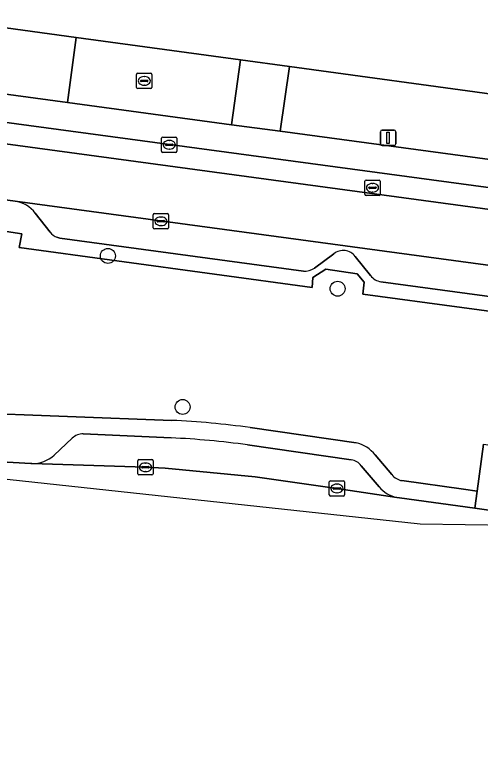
# Model space of a CAD drawing. Extents: x 161692 to 162379, y 380760 to 381678.
# Drawn here: x 162067.85 to 162098.31, y 380761.12 to 380809.06 of the extents above; entities that cross this region are included whole.
import ezdxf

# ---------------------------------------------------------------- set-up
doc = ezdxf.new("R2010")
doc.units = 0
for name, color, linetype in [('IMGEO_Berm_groen', 7, 'Continuous'), ('IMGEO_Boom', 7, 'Continuous'), ('IMGEO_Brandkraan', 7, 'Continuous'), ('IMGEO_Erf', 7, 'Continuous'), ('IMGEO_Kolk', 7, 'Continuous'), ('IMGEO_Lichtmast', 7, 'Continuous'), ('IMGEO_Parkeervlak_open', 7, 'Continuous'), ('IMGEO_Rijbaan_lokaal_gesloten', 7, 'Continuous'), ('IMGEO_Rioolput', 7, 'Continuous'), ('IMGEO_Voetpad_open', 7, 'Continuous')]:
    doc.layers.add(name, color=color, linetype=linetype)

msp = doc.modelspace()

# ---------------------------------------------------------------- linework, layer by layer
at = {"layer": 'IMGEO_Berm_groen'}
for points in [[(162156.428, 380785.077), (162151.59, 380785.565), (162148.554, 380785.952), (162148.135, 380783.016), (162119.151, 380786.933), (162119.278, 380787.901), (162116.647, 380788.256), (162116.515, 380787.303), (162090.631, 380790.789), (162090.712, 380791.588), (162090.259, 380792.137), (162088.211, 380792.43), (162087.346, 380791.882), (162087.299, 380791.241), (162068.148, 380793.843), (162068.32, 380794.75), (162058.922, 380796.188)], [(162057.641, 380783.337), (162078.128, 380782.55)], [(162083.254, 380782.075), (162090.181, 380781.091)], [(162093.181, 380778.61), (162097.196, 380778.057), (162098.1, 380777.914), (162098.512, 380780.987), (162113.077, 380778.81), (162114.799, 380777.323), (162142.268, 380771.968)], [(162098.512, 380780.987), (162098.1, 380777.914), (162097.951, 380776.803), (162107.129, 380775.496), (162109.361, 380775.173), (162111.316, 380774.84)], [(162091.434, 380780.29), (162092.519, 380779.003)]]:
    msp.add_lwpolyline(points, dxfattribs=at)
for centre, radius, start, end in [((162075.747, 380728.961), 53.642, 81.9554, 87.4562), ((162089.661, 380778.896), 2.256, 38.1623, 76.6589), ((162093.363, 380779.67), 1.075, 218.328, 260.2805)]:
    msp.add_arc(centre, radius, start, end, dxfattribs=at)
at = {"layer": 'IMGEO_Boom'}
for centre in [(162073.947, 380793.297), (162088.97, 380791.155), (162078.832, 380783.426)]:
    msp.add_circle(centre, 0.489, dxfattribs=at)
at = {"layer": 'IMGEO_Brandkraan'}
for p, q in [((162075.829, 380804.31), (162075.829, 380805.162)), ((162075.904, 380805.236), (162076.756, 380805.236)), ((162076.83, 380805.162), (162076.83, 380804.31)), ((162076.088, 380804.73), (162076.088, 380804.742)), ((162076.526, 380804.693), (162076.128, 380804.693)), ((162076.131, 380804.779), (162076.529, 380804.779)), ((162076.317, 380805.016), (162076.342, 380805.016)), ((162076.572, 380804.742), (162076.572, 380804.73)), ((162076.756, 380804.236), (162075.904, 380804.236)), ((162076.34, 380804.456), (162076.315, 380804.456))]:
    msp.add_line(p, q, dxfattribs=at)
for points in [[(162075.829, 380804.31), (162075.829, 380805.162)], [(162075.904, 380805.236), (162076.756, 380805.236)], [(162076.83, 380805.162), (162076.83, 380804.31)], [(162076.756, 380804.236), (162075.904, 380804.236)]]:
    msp.add_lwpolyline(points, dxfattribs=at)
for centre, radius, start, end in [((162075.906, 380805.16), 0.0765, 91.552, 178.448), ((162075.906, 380805.16), 0.0765, 91.552, 178.448), ((162076.754, 380805.16), 0.0765, 1.552, 88.448), ((162076.754, 380805.16), 0.0765, 1.552, 88.448), ((162076.128, 380804.739), 0.0403, 85.8775, 175.7526), ((162076.125, 380804.729), 0.0366, 178.938, 274.7102), ((162076.529, 380804.736), 0.043, 264.8664, 352.4533), ((162076.533, 380804.741), 0.0386, 1.7309, 96.639), ((162075.906, 380804.312), 0.0765, 181.552, 268.448), ((162075.906, 380804.312), 0.0765, 181.552, 268.448), ((162076.754, 380804.312), 0.0765, 271.552, 358.448), ((162076.754, 380804.312), 0.0765, 271.552, 358.448)]:
    msp.add_arc(centre, radius, start, end, dxfattribs=at)
for centre, major_axis, ratio, start_param, end_param in [((162076.316, 380804.736), (-0.387, 0.002), 0.722429, 4.712389, 7.853982), ((162076.341, 380804.736), (-0.39, 0.002), 0.717154, 1.570796, 4.712389)]:
    msp.add_ellipse(centre, major_axis=major_axis, ratio=ratio, start_param=start_param, end_param=end_param, dxfattribs=at)
at = {"layer": 'IMGEO_Erf'}
msp.add_lwpolyline([(162046.246, 380811.077), (162050.129, 380810.548), (162060.42, 380809.144), (162063.768, 380808.687), (162071.87, 380807.583), (162082.618, 380806.118), (162085.823, 380805.681), (162099.527, 380803.812), (162102.667, 380803.384), (162113.409, 380801.92), (162116.51, 380801.497), (162116.796, 380801.458), (162129.079, 380799.795), (162133.183, 380799.23), (162137.41, 380798.647), (162144.486, 380797.672), (162153.473, 380796.508), (162153.632, 380797.692), (162155.381, 380810.759), (162157.414, 380826.104), (162158.567, 380834.74), (162160.671, 380850.541)], dxfattribs=at)
at = {"layer": 'IMGEO_Kolk'}
for p, q in [((162077.464, 380800.137), (162077.464, 380800.989)), ((162077.539, 380801.063), (162078.391, 380801.063)), ((162078.465, 380800.989), (162078.465, 380800.137)), ((162077.723, 380800.557), (162077.723, 380800.569)), ((162078.161, 380800.52), (162077.763, 380800.52)), ((162077.766, 380800.606), (162078.164, 380800.606)), ((162077.952, 380800.843), (162077.977, 380800.843)), ((162078.207, 380800.569), (162078.207, 380800.557)), ((162078.391, 380800.063), (162077.539, 380800.063)), ((162077.975, 380800.283), (162077.95, 380800.283)), ((162076.992, 380796.06), (162077.844, 380796.06)), ((162076.917, 380795.134), (162076.917, 380795.986)), ((162077.219, 380795.603), (162077.617, 380795.603)), ((162077.405, 380795.84), (162077.43, 380795.84)), ((162077.918, 380795.986), (162077.918, 380795.134)), ((162077.176, 380795.554), (162077.176, 380795.566)), ((162077.614, 380795.517), (162077.216, 380795.517)), ((162077.428, 380795.28), (162077.403, 380795.28)), ((162077.66, 380795.566), (162077.66, 380795.554)), ((162077.844, 380795.06), (162076.992, 380795.06)), ((162075.905, 380779.058), (162075.905, 380779.91)), ((162075.98, 380779.984), (162076.832, 380779.984)), ((162076.393, 380779.764), (162076.418, 380779.764)), ((162076.906, 380779.91), (162076.906, 380779.058)), ((162076.164, 380779.478), (162076.164, 380779.49)), ((162076.602, 380779.441), (162076.204, 380779.441)), ((162076.207, 380779.527), (162076.605, 380779.527)), ((162076.648, 380779.49), (162076.648, 380779.478)), ((162076.832, 380778.984), (162075.98, 380778.984)), ((162076.416, 380779.204), (162076.391, 380779.204)), ((162088.43, 380777.679), (162088.43, 380778.531)), ((162088.505, 380778.605), (162089.357, 380778.605)), ((162088.918, 380778.385), (162088.943, 380778.385)), ((162089.431, 380778.531), (162089.431, 380777.679)), ((162088.689, 380778.099), (162088.689, 380778.111)), ((162089.127, 380778.062), (162088.729, 380778.062)), ((162088.732, 380778.148), (162089.13, 380778.148)), ((162089.173, 380778.111), (162089.173, 380778.099)), ((162089.357, 380777.605), (162088.505, 380777.605)), ((162088.941, 380777.825), (162088.916, 380777.825))]:
    msp.add_line(p, q, dxfattribs=at)
for points in [[(162077.464, 380800.137), (162077.464, 380800.989)], [(162077.539, 380801.063), (162078.391, 380801.063)], [(162078.465, 380800.989), (162078.465, 380800.137)], [(162078.391, 380800.063), (162077.539, 380800.063)], [(162076.992, 380796.06), (162077.844, 380796.06)], [(162076.917, 380795.134), (162076.917, 380795.986)], [(162077.918, 380795.986), (162077.918, 380795.134)], [(162077.844, 380795.06), (162076.992, 380795.06)], [(162075.905, 380779.058), (162075.905, 380779.91)], [(162075.98, 380779.984), (162076.832, 380779.984)], [(162076.906, 380779.91), (162076.906, 380779.058)], [(162076.832, 380778.984), (162075.98, 380778.984)], [(162088.43, 380777.679), (162088.43, 380778.531)], [(162088.505, 380778.605), (162089.357, 380778.605)], [(162089.431, 380778.531), (162089.431, 380777.679)], [(162089.357, 380777.605), (162088.505, 380777.605)]]:
    msp.add_lwpolyline(points, dxfattribs=at)
for centre, radius, start, end in [((162077.541, 380800.987), 0.0765, 91.552, 178.448), ((162077.541, 380800.987), 0.0765, 91.552, 178.448), ((162078.389, 380800.987), 0.0765, 1.552, 88.448), ((162078.389, 380800.987), 0.0765, 1.552, 88.448), ((162077.763, 380800.566), 0.0403, 85.8775, 175.7526), ((162077.76, 380800.556), 0.0366, 178.938, 274.7102), ((162078.164, 380800.563), 0.043, 264.8664, 352.4533), ((162078.168, 380800.568), 0.0386, 1.7309, 96.639), ((162077.541, 380800.139), 0.0765, 181.552, 268.448), ((162077.541, 380800.139), 0.0765, 181.552, 268.448), ((162078.389, 380800.139), 0.0765, 271.552, 358.448), ((162078.389, 380800.139), 0.0765, 271.552, 358.448), ((162076.994, 380795.984), 0.0765, 91.552, 178.448), ((162076.994, 380795.984), 0.0765, 91.552, 178.448), ((162077.842, 380795.984), 0.0765, 1.552, 88.448), ((162077.842, 380795.984), 0.0765, 1.552, 88.448), ((162077.216, 380795.563), 0.0403, 85.8775, 175.7526), ((162077.621, 380795.565), 0.0386, 1.7309, 96.639), ((162076.994, 380795.136), 0.0765, 181.552, 268.448), ((162076.994, 380795.136), 0.0765, 181.552, 268.448), ((162077.213, 380795.553), 0.0366, 178.938, 274.7102), ((162077.617, 380795.56), 0.043, 264.8664, 352.4533), ((162077.842, 380795.136), 0.0765, 271.552, 358.448), ((162077.842, 380795.136), 0.0765, 271.552, 358.448), ((162075.982, 380779.908), 0.0765, 91.552, 178.448), ((162075.982, 380779.908), 0.0765, 91.552, 178.448), ((162076.83, 380779.908), 0.0765, 1.552, 88.448), ((162076.83, 380779.908), 0.0765, 1.552, 88.448), ((162076.204, 380779.487), 0.0403, 85.8775, 175.7526), ((162076.201, 380779.477), 0.0366, 178.938, 274.7102), ((162076.605, 380779.484), 0.043, 264.8664, 352.4533), ((162076.609, 380779.489), 0.0386, 1.7309, 96.639), ((162075.982, 380779.06), 0.0765, 181.552, 268.448), ((162075.982, 380779.06), 0.0765, 181.552, 268.448), ((162076.83, 380779.06), 0.0765, 271.552, 358.448), ((162076.83, 380779.06), 0.0765, 271.552, 358.448), ((162088.507, 380778.529), 0.0765, 91.552, 178.448), ((162088.507, 380778.529), 0.0765, 91.552, 178.448), ((162089.355, 380778.529), 0.0765, 1.552, 88.448), ((162089.355, 380778.529), 0.0765, 1.552, 88.448), ((162088.729, 380778.108), 0.0403, 85.8775, 175.7526), ((162088.726, 380778.098), 0.0366, 178.938, 274.7102), ((162089.13, 380778.105), 0.043, 264.8664, 352.4533), ((162089.134, 380778.11), 0.0386, 1.7309, 96.639), ((162088.507, 380777.681), 0.0765, 181.552, 268.448), ((162088.507, 380777.681), 0.0765, 181.552, 268.448), ((162089.355, 380777.681), 0.0765, 271.552, 358.448), ((162089.355, 380777.681), 0.0765, 271.552, 358.448)]:
    msp.add_arc(centre, radius, start, end, dxfattribs=at)
for centre, major_axis, ratio, start_param, end_param in [((162077.951, 380800.563), (-0.387, 0.002), 0.722429, 4.712389, 7.853982), ((162077.976, 380800.563), (-0.39, 0.002), 0.717154, 1.570796, 4.712389), ((162077.404, 380795.56), (-0.387, 0.002), 0.722429, 4.712389, 7.853982), ((162077.429, 380795.56), (-0.39, 0.002), 0.717154, 1.570796, 4.712389), ((162076.392, 380779.484), (-0.387, 0.002), 0.722429, 4.712389, 7.853982), ((162076.417, 380779.484), (-0.39, 0.002), 0.717154, 1.570796, 4.712389), ((162088.917, 380778.105), (-0.387, 0.002), 0.722429, 4.712389, 7.853982), ((162088.942, 380778.105), (-0.39, 0.002), 0.717154, 1.570796, 4.712389)]:
    msp.add_ellipse(centre, major_axis=major_axis, ratio=ratio, start_param=start_param, end_param=end_param, dxfattribs=at)
at = {"layer": 'IMGEO_Lichtmast'}
for p, q in [((162091.779, 380800.615), (162091.779, 380801.415)), ((162091.779, 380801.415), (162091.779, 380800.615)), ((162091.879, 380801.515), (162092.669, 380801.515)), ((162092.669, 380801.515), (162091.879, 380801.515)), ((162092.769, 380801.415), (162092.769, 380800.615)), ((162092.769, 380800.615), (162092.769, 380801.415)), ((162092.669, 380800.515), (162091.879, 380800.515)), ((162091.879, 380800.515), (162092.669, 380800.515))]:
    msp.add_line(p, q, dxfattribs=at)
msp.add_lwpolyline([(162092.199, 380801.39), (162092.349, 380801.39), (162092.349, 380800.64), (162092.199, 380800.64), (162092.199, 380801.39)], dxfattribs=at)
for centre, start, end in [((162091.879, 380801.415), 90, 180), ((162091.879, 380801.415), 90, 180), ((162092.669, 380801.415), 0, 90), ((162092.669, 380801.415), 360, 90), ((162091.879, 380800.615), 180, 270), ((162091.879, 380800.615), 180, 270), ((162092.669, 380800.615), 270, 0), ((162092.669, 380800.615), 270, 0)]:
    msp.add_arc(centre, 0.1, start, end, dxfattribs=at)
at = {"layer": 'IMGEO_Parkeervlak_open'}
for points in [[(162147.7, 380793.031), (162136.88, 380794.488), (162132.637, 380795.06), (162116.007, 380797.299), (162112.818, 380797.729), (162102.079, 380799.175), (162098.93, 380799.599), (162085.216, 380801.446), (162082.039, 380801.873), (162071.313, 380803.318), (162063.234, 380804.406), (162053.891, 380805.664)], [(162050.672, 380804.267), (162117.084, 380795.318), (162150.704, 380790.709)], [(162148.554, 380785.952), (162067.893, 380796.878)], [(162069.202, 380796.09), (162070.17, 380794.853)], [(162070.618, 380794.515), (162070.806, 380794.458), (162086.731, 380792.312)], [(162087.456, 380792.496), (162088.721, 380793.432)], [(162090.124, 380793.263), (162091.133, 380792.015)], [(162091.803, 380791.609), (162116.647, 380788.256), (162119.278, 380787.901), (162145.223, 380784.398)], [(162078.076, 380781.41), (162072.341, 380781.679)], [(162071.614, 380781.387), (162070.435, 380780.271)], [(162089.864, 380779.972), (162083.082, 380780.95)], [(162068.967, 380779.726), (162076.402, 380779.483), (162077.685, 380779.425), (162083.578, 380778.856), (162088.927, 380778.104), (162092.845, 380777.512)], [(162091.682, 380778.209), (162090.514, 380779.586)]]:
    msp.add_lwpolyline(points, dxfattribs=at)
for centre, radius, start, end in [((162067.528, 380794.79), 2.12, 37.8306, 80.0747), ((162071.034, 380795.533), 1.1, 218.1841, 247.7494), ((162089.34, 380792.659), 0.99, 37.5843, 128.6786), ((162086.828, 380793.451), 1.143, 265.1352, 303.346), ((162091.954, 380792.614), 1.016, 216.1072, 261.4636), ((162072.386, 380780.517), 1.163, 92.1971, 131.5687), ((162075.048, 380720.989), 60.497, 82.36862, 87.13108), ((162068.999, 380781.889), 2.163, 269.1495, 311.5857), ((162089.741, 380779.025), 0.955, 35.9676, 82.6248), ((162093.233, 380779.478), 2.004, 219.2908, 258.8397)]:
    msp.add_arc(centre, radius, start, end, dxfattribs=at)
at = {"layer": 'IMGEO_Rijbaan_lokaal_gesloten'}
for points in [[(161814.137, 380834.931), (162153.114, 380788.982), (162173.589, 380787.538), (162178.941, 380786.895), (162192.055, 380785.129), (162226.418, 380780.403), (162229.289, 380780.178), (162234.771, 380780.432)], [(162234.785, 380779.843), (162234.771, 380780.432), (162229.289, 380780.178), (162226.418, 380780.403), (162192.055, 380785.129), (162178.941, 380786.895), (162173.589, 380787.538), (162153.114, 380788.982), (161814.137, 380834.931)], [(162150.704, 380790.709), (162117.084, 380795.318), (162050.672, 380804.267)], [(162040.702, 380800.555), (162059.025, 380798.069), (162067.893, 380796.878), (162148.554, 380785.952), (162151.59, 380785.565), (162156.428, 380785.077), (162162.526, 380784.707), (162163.99, 380784.605), (162172.96, 380783.978)], [(162022.247, 380782.773), (162063.3, 380779.137), (162094.38, 380775.785), (162100.246, 380775.712), (162152.312, 380766.476), (162155.522, 380766.113), (162195.841, 380761.556), (162225.793, 380762.232), (162235.883, 380761.117)], [(162107.129, 380775.496), (162097.951, 380776.803), (162093.027, 380777.485), (162092.845, 380777.512), (162088.927, 380778.104), (162083.578, 380778.856), (162077.685, 380779.425), (162076.402, 380779.483), (162068.967, 380779.726), (162068.906, 380779.727), (162057.717, 380780.359), (162055.847, 380780.609), (162039.323, 380782.845)]]:
    msp.add_lwpolyline(points, dxfattribs=at)
at = {"layer": 'IMGEO_Rioolput'}
for p, q in [((162090.754, 380797.328), (162090.754, 380798.18)), ((162090.829, 380798.254), (162091.681, 380798.254)), ((162091.242, 380798.034), (162091.267, 380798.034)), ((162091.755, 380798.18), (162091.755, 380797.328)), ((162091.013, 380797.748), (162091.013, 380797.76)), ((162091.451, 380797.711), (162091.053, 380797.711)), ((162091.056, 380797.797), (162091.454, 380797.797)), ((162091.497, 380797.76), (162091.497, 380797.748)), ((162091.681, 380797.254), (162090.829, 380797.254)), ((162091.265, 380797.474), (162091.24, 380797.474))]:
    msp.add_line(p, q, dxfattribs=at)
for points in [[(162090.754, 380797.328), (162090.754, 380798.18)], [(162090.829, 380798.254), (162091.681, 380798.254)], [(162091.755, 380798.18), (162091.755, 380797.328)], [(162091.681, 380797.254), (162090.829, 380797.254)]]:
    msp.add_lwpolyline(points, dxfattribs=at)
for centre, radius, start, end in [((162090.831, 380798.178), 0.0765, 91.552, 178.448), ((162090.831, 380798.178), 0.0765, 91.552, 178.448), ((162091.679, 380798.178), 0.0765, 1.552, 88.448), ((162091.679, 380798.178), 0.0765, 1.552, 88.448), ((162091.053, 380797.757), 0.0403, 85.8775, 175.7526), ((162091.05, 380797.747), 0.0366, 178.938, 274.7102), ((162091.454, 380797.754), 0.043, 264.8664, 352.4533), ((162091.458, 380797.759), 0.0386, 1.7309, 96.639), ((162090.831, 380797.33), 0.0765, 181.552, 268.448), ((162090.831, 380797.33), 0.0765, 181.552, 268.448), ((162091.679, 380797.33), 0.0765, 271.552, 358.448), ((162091.679, 380797.33), 0.0765, 271.552, 358.448)]:
    msp.add_arc(centre, radius, start, end, dxfattribs=at)
for centre, major_axis, ratio, start_param, end_param in [((162091.241, 380797.754), (-0.387, 0.002), 0.722429, 4.712389, 7.853982), ((162091.266, 380797.754), (-0.39, 0.002), 0.717154, 1.570796, 4.712389)]:
    msp.add_ellipse(centre, major_axis=major_axis, ratio=ratio, start_param=start_param, end_param=end_param, dxfattribs=at)
at = {"layer": 'IMGEO_Voetpad_open'}
for points in [[(162071.313, 380803.318), (162071.87, 380807.583), (162063.768, 380808.687), (162063.234, 380804.406)], [(162071.87, 380807.583), (162071.313, 380803.318), (162082.039, 380801.873), (162082.618, 380806.118)], [(162085.216, 380801.446), (162085.823, 380805.681), (162082.618, 380806.118), (162082.039, 380801.873)], [(162098.93, 380799.599), (162099.527, 380803.812), (162085.823, 380805.681), (162085.216, 380801.446)]]:
    msp.add_lwpolyline(points, close=True, dxfattribs=at)
for points in [[(162067.893, 380796.878), (162059.025, 380798.069)], [(162058.922, 380796.188), (162068.32, 380794.75), (162068.148, 380793.843), (162087.299, 380791.241), (162087.346, 380791.882), (162088.211, 380792.43), (162090.259, 380792.137), (162090.712, 380791.588), (162090.631, 380790.789), (162116.515, 380787.303), (162116.647, 380788.256), (162091.803, 380791.609)], [(162070.17, 380794.853), (162069.202, 380796.09)], [(162086.731, 380792.312), (162070.806, 380794.458), (162070.618, 380794.515)], [(162088.721, 380793.432), (162087.456, 380792.496)], [(162091.133, 380792.015), (162090.124, 380793.263)], [(162078.128, 380782.55), (162057.641, 380783.337), (162057.083, 380783.316), (162052.403, 380783.397)], [(162072.341, 380781.679), (162078.076, 380781.41)], [(162090.181, 380781.091), (162083.254, 380782.075)], [(162070.435, 380780.271), (162071.614, 380781.387)], [(162083.082, 380780.95), (162089.864, 380779.972)], [(162055.847, 380780.609), (162057.717, 380780.359), (162068.906, 380779.727), (162068.967, 380779.726)], [(162092.519, 380779.003), (162091.434, 380780.29)], [(162090.514, 380779.586), (162091.682, 380778.209)], [(162092.845, 380777.512), (162093.027, 380777.485), (162097.951, 380776.803), (162098.1, 380777.914), (162097.196, 380778.057), (162093.181, 380778.61)]]:
    msp.add_lwpolyline(points, dxfattribs=at)
for centre, radius, start, end in [((162067.528, 380794.79), 2.12, 37.8306, 80.0747), ((162071.034, 380795.533), 1.1, 218.1841, 247.7494), ((162089.34, 380792.659), 0.99, 37.5843, 128.6786), ((162086.828, 380793.451), 1.143, 265.1352, 303.346), ((162091.954, 380792.614), 1.016, 216.1072, 261.4636), ((162075.747, 380728.961), 53.642, 81.9554, 87.4562), ((162072.386, 380780.517), 1.163, 92.1971, 131.5687), ((162075.048, 380720.989), 60.497, 82.36862, 87.13108), ((162089.661, 380778.896), 2.256, 38.1623, 76.6589), ((162068.999, 380781.889), 2.163, 269.1495, 311.5857), ((162089.741, 380779.025), 0.955, 35.9676, 82.6248), ((162093.363, 380779.67), 1.075, 218.328, 260.2805), ((162093.233, 380779.478), 2.004, 219.2908, 258.8397)]:
    msp.add_arc(centre, radius, start, end, dxfattribs=at)

doc.saveas('drawing.dxf')
